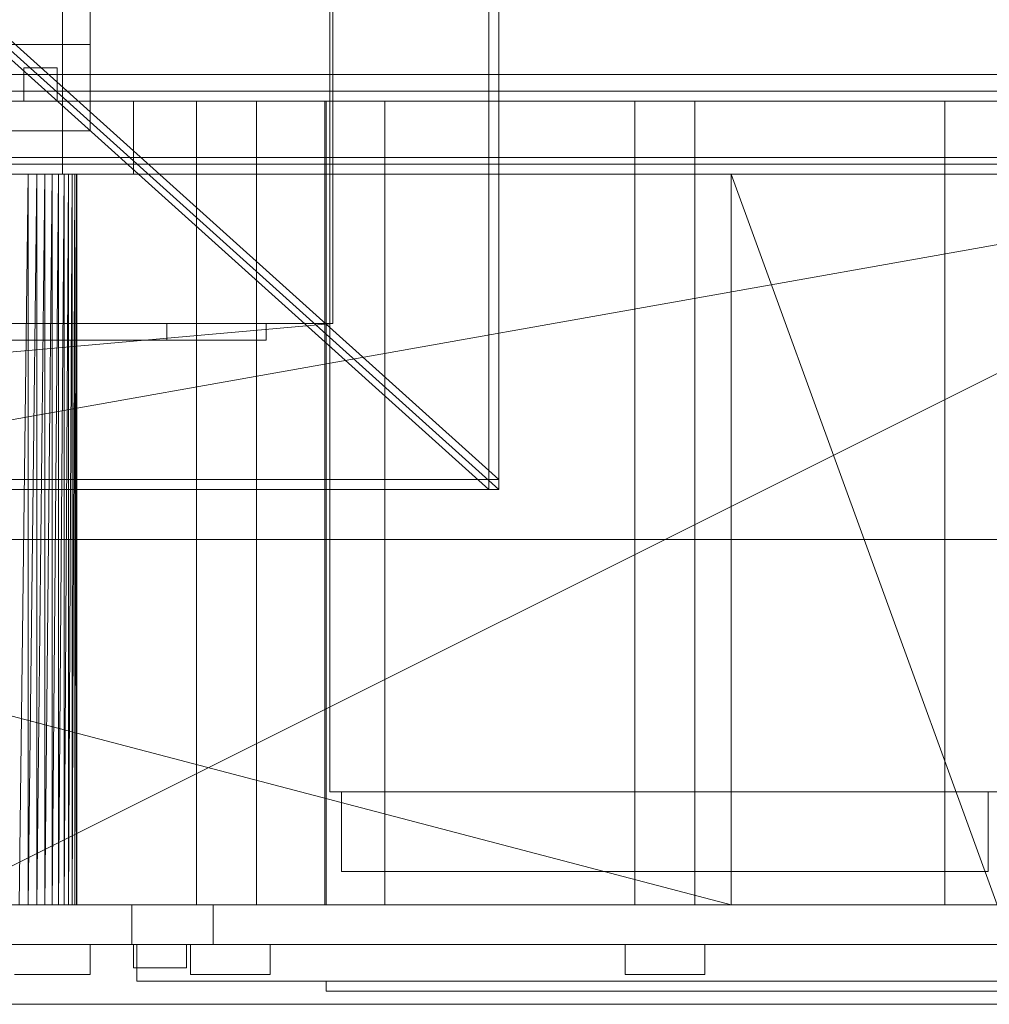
# Model space of a CAD drawing. Header units: millimetres. Extents: x -4738 to 65662, y -68080 to 6847.
# Tile 671 of 1056: x 25056 to 25348, y -18460 to -18164. Entities that reach past the tile are written whole.
import ezdxf

# ---------------------------------------------------------------- set-up
doc = ezdxf.new("R2010")
doc.units = ezdxf.units.MM
for name, color, linetype, lineweight in [('superior_briquetadora', 7, 'Continuous', 0), ('superior_C02-briq', 7, 'Continuous', 0), ('superior_C05', 7, 'Continuous', 0)]:
    doc.layers.add(name, color=color, linetype=linetype, lineweight=lineweight)

msp = doc.modelspace()

# ---------------------------------------------------------------- linework, layer by layer
at = {"layer": 'superior_briquetadora'}
for p, q in [((25197.067, -17655), (25197.067, -18305)), ((25200.067, -17655), (25200.067, -18305)), ((25077.067, -17789), (25077.067, -18171)), ((25068.718, -18160), (25068.718, -18210)), ((25149.189, -18160), (25149.189, -18396)), ((25050.067, -18167), (25200.067, -18302)), ((24623.067, -18171), (25077.067, -18171)), ((25197.067, -18305), (25047.067, -18170)), ((25050.067, -18170), (25200.067, -18305)), ((25077.067, -18171), (25051.067, -18171)), ((25077.067, -18171), (25077.067, -18197)), ((25057.067, -18188), (25057.067, -18178)), ((25057.067, -18178), (25067.067, -18178)), ((25067.067, -18178), (25067.067, -18188)), ((25067.067, -18188), (25057.067, -18188)), ((25090.067, -18188), (25091.234, -18188)), ((25090.067, -18188), (25090.067, -18210)), ((25091.234, -18188), (25094.717, -18188)), ((25094.717, -18188), (25100.465, -18188)), ((25100.465, -18188), (25108.395, -18188)), ((25108.395, -18188), (25118.39, -18188)), ((25109.067, -18430), (25109.067, -18188)), ((25109.959, -18188), (25109.067, -18188)), ((25112.456, -18188), (25109.959, -18188)), ((25116.065, -18188), (25112.456, -18188)), ((25120.07, -18188), (25116.065, -18188)), ((25118.39, -18188), (25130.306, -18188)), ((25123.679, -18188), (25120.07, -18188)), ((25126.176, -18188), (25123.679, -18188)), ((25127.067, -18188), (25126.176, -18188)), ((25127.067, -18430), (25127.067, -18188)), ((25130.306, -18188), (25143.968, -18188)), ((25143.968, -18188), (25159.177, -18188)), ((25147.729, -18430), (25147.729, -18188)), ((25148.621, -18188), (25147.729, -18188)), ((25148.067, -18188), (25148.067, -18430)), ((25149.804, -18188), (25148.067, -18188)), ((25151.118, -18188), (25148.621, -18188)), ((25154.955, -18188), (25149.804, -18188)), ((25154.727, -18188), (25151.118, -18188)), ((25158.732, -18188), (25154.727, -18188)), ((25163.345, -18188), (25154.955, -18188)), ((25162.341, -18188), (25158.732, -18188)), ((25159.177, -18188), (25175.712, -18188)), ((25164.838, -18188), (25162.341, -18188)), ((25174.689, -18188), (25163.345, -18188)), ((25165.729, -18188), (25164.838, -18188)), ((25165.729, -18430), (25165.729, -18188)), ((25188.599, -18188), (25174.689, -18188)), ((25175.712, -18188), (25193.331, -18188)), ((25204.602, -18188), (25188.599, -18188)), ((25193.331, -18188), (25211.777, -18188)), ((25222.154, -18188), (25204.602, -18188)), ((25211.777, -18188), (25230.782, -18188)), ((25240.656, -18188), (25222.154, -18188)), ((25230.782, -18188), (25250.067, -18188)), ((25259.479, -18188), (25240.656, -18188)), ((25241.067, -18430), (25241.067, -18188)), ((25241.959, -18188), (25241.067, -18188)), ((25244.456, -18188), (25241.959, -18188)), ((25248.065, -18188), (25244.456, -18188)), ((25252.07, -18188), (25248.065, -18188)), ((25250.067, -18188), (25269.353, -18188)), ((25255.679, -18188), (25252.07, -18188)), ((25258.176, -18188), (25255.679, -18188)), ((25259.067, -18188), (25258.176, -18188)), ((25259.067, -18430), (25259.067, -18188)), ((25277.981, -18188), (25259.479, -18188)), ((25269.353, -18188), (25288.358, -18188)), ((25295.533, -18188), (25277.981, -18188)), ((25288.358, -18188), (25306.804, -18188)), ((25311.536, -18188), (25295.533, -18188)), ((25306.804, -18188), (25324.423, -18188)), ((25325.446, -18188), (25311.536, -18188)), ((25324.423, -18188), (25340.958, -18188)), ((25336.79, -18188), (25325.446, -18188)), ((25334.406, -18430), (25334.406, -18188)), ((25335.297, -18188), (25334.406, -18188)), ((25337.794, -18188), (25335.297, -18188)), ((25345.18, -18188), (25336.79, -18188)), ((25341.403, -18188), (25337.794, -18188)), ((25340.958, -18188), (25356.167, -18188)), ((25345.408, -18188), (25341.403, -18188)), ((25350.331, -18188), (25345.18, -18188)), ((25349.017, -18188), (25345.408, -18188)), ((25077.067, -18197), (24623.067, -18197)), ((23870.067, -18210), (25830.067, -18210)), ((25470.067, -18210), (24230.067, -18430)), ((25470.067, -18210), (24230.067, -18210)), ((25470.067, -18210), (24243.401, -18210)), ((25746.067, -18210), (24243.401, -18210)), ((24430.067, -18210), (25270.067, -18210)), ((24430.067, -18210), (25270.067, -18430)), ((25270.067, -18210), (24663.302, -18210)), ((25270.067, -18210), (24666.505, -18210)), ((25470.067, -18210), (25030.067, -18210)), ((25058.401, -18210), (25030.067, -18210)), ((25061.002, -18210), (25030.067, -18210)), ((25063.402, -18210), (25030.067, -18210)), ((25065.577, -18210), (25030.067, -18210)), ((25350.067, -18210), (25030.067, -18210)), ((25470.067, -18210), (25030.067, -18430)), ((25036.833, -18210), (25270.067, -18210)), ((25040.067, -18210), (25270.067, -18210)), ((25043.302, -18210), (25270.067, -18210)), ((25046.505, -18210), (25270.067, -18210)), ((25046.788, -18210), (25059.697, -18210)), ((25060.338, -18210), (25047.587, -18210)), ((25049.647, -18210), (25270.067, -18210)), ((25052.696, -18210), (25270.067, -18210)), ((25058.401, -18210), (25055.624, -18430)), ((25058.401, -18210), (25055.624, -18210)), ((25055.624, -18210), (25270.067, -18210)), ((25061.002, -18210), (25058.401, -18430)), ((25058.401, -18210), (25058.401, -18430)), ((25061.002, -18210), (25058.401, -18210)), ((25058.401, -18210), (25270.067, -18210)), ((25059.697, -18210), (25068.718, -18210)), ((25069.074, -18210), (25060.338, -18210)), ((25063.402, -18210), (25061.002, -18430)), ((25061.002, -18210), (25061.002, -18430)), ((25063.402, -18210), (25061.002, -18210)), ((25061.002, -18210), (25270.067, -18210)), ((25065.577, -18210), (25063.402, -18430)), ((25063.402, -18210), (25063.402, -18430)), ((25065.577, -18210), (25063.402, -18210)), ((25063.402, -18210), (25270.067, -18210)), ((25067.506, -18210), (25065.577, -18430)), ((25065.577, -18430), (25065.577, -18210)), ((25067.506, -18210), (25065.577, -18210)), ((25065.577, -18210), (25270.067, -18210)), ((25065.577, -18210), (25350.067, -18210)), ((25069.171, -18210), (25067.506, -18430)), ((25067.506, -18430), (25067.506, -18210)), ((25069.171, -18210), (25067.506, -18210)), ((25067.506, -18210), (25270.067, -18210)), ((25067.506, -18210), (25350.067, -18210)), ((25068.718, -18210), (25072.065, -18210)), ((25072.065, -18210), (25069.074, -18210)), ((25070.556, -18210), (25069.171, -18430)), ((25069.171, -18430), (25069.171, -18210)), ((25070.556, -18210), (25069.171, -18210)), ((25069.171, -18210), (25270.067, -18210)), ((25069.171, -18210), (25350.067, -18210)), ((25071.647, -18210), (25070.556, -18430)), ((25070.556, -18430), (25070.556, -18210)), ((25071.647, -18210), (25070.556, -18210)), ((25070.556, -18210), (25270.067, -18210)), ((25070.556, -18210), (25350.067, -18210)), ((25072.433, -18210), (25071.647, -18430)), ((25071.647, -18430), (25071.647, -18210)), ((25072.433, -18210), (25071.647, -18210)), ((25071.647, -18210), (25270.067, -18210)), ((25071.647, -18210), (25350.067, -18210)), ((25072.909, -18210), (25072.433, -18430)), ((25072.433, -18430), (25072.433, -18210)), ((25072.909, -18210), (25072.433, -18210)), ((25072.433, -18210), (25270.067, -18210)), ((25073.067, -18210), (25072.909, -18430)), ((25072.909, -18430), (25072.909, -18210)), ((25073.067, -18210), (25072.909, -18210)), ((25072.909, -18210), (25270.067, -18210)), ((25073.067, -18430), (25073.067, -18210)), ((25270.067, -18210), (25073.067, -18210)), ((25090.067, -18210), (25091.234, -18210)), ((25091.234, -18210), (25094.717, -18210)), ((25094.717, -18210), (25100.465, -18210)), ((25100.465, -18210), (25108.395, -18210)), ((25108.395, -18210), (25118.39, -18210)), ((25118.39, -18210), (25130.306, -18210)), ((25130.306, -18210), (25143.968, -18210)), ((25143.968, -18210), (25159.177, -18210)), ((25159.177, -18210), (25175.712, -18210)), ((25175.712, -18210), (25193.331, -18210)), ((25193.331, -18210), (25211.777, -18210)), ((25211.777, -18210), (25230.782, -18210)), ((25230.782, -18210), (25250.067, -18210)), ((25250.067, -18210), (25269.353, -18210)), ((25269.353, -18210), (25288.358, -18210)), ((25270.067, -18210), (25350.067, -18210)), ((25270.067, -18430), (25270.067, -18210)), ((25270.067, -18210), (25350.067, -18430)), ((25288.358, -18210), (25306.804, -18210)), ((25306.804, -18210), (25324.423, -18210)), ((25324.423, -18210), (25340.958, -18210)), ((25340.958, -18210), (25356.167, -18210)), ((24570.067, -18255), (25130.067, -18255)), ((25100.067, -18260), (25100.067, -18255)), ((25100.067, -18255), (25130.067, -18255)), ((25130.067, -18255), (25130.067, -18260)), ((25130.067, -18260), (24570.067, -18260)), ((25130.067, -18260), (25100.067, -18260)), ((25200.067, -18302), (24500.067, -18302)), ((25200.067, -18305), (25200.067, -18302)), ((25200.067, -18305), (24500.067, -18305)), ((25200.067, -18305), (25197.067, -18305)), ((23750.067, -18320), (25950.067, -18320)), ((24150.067, -18320), (25800.067, -18320)), ((24150.067, -18320), (25950.067, -18320)), ((25149.189, -18396), (25152.094, -18396)), ((25150.161, -18396), (25149.189, -18396)), ((25154.972, -18396), (25150.161, -18396)), ((25152.094, -18396), (25158.765, -18396)), ((25152.685, -18396), (25155.489, -18396)), ((25152.685, -18396), (25152.685, -18420)), ((25153.623, -18396), (25152.685, -18396)), ((25158.267, -18396), (25153.623, -18396)), ((25163.437, -18396), (25154.972, -18396)), ((25155.489, -18396), (25161.929, -18396)), ((25166.439, -18396), (25158.267, -18396)), ((25158.765, -18396), (25168.944, -18396)), ((25161.929, -18396), (25171.755, -18396)), ((25175.231, -18396), (25163.437, -18396)), ((25177.825, -18396), (25166.439, -18396)), ((25168.944, -18396), (25182.24, -18396)), ((25171.755, -18396), (25184.59, -18396)), ((25189.902, -18396), (25175.231, -18396)), ((25191.987, -18396), (25177.825, -18396)), ((25182.24, -18396), (25198.143, -18396)), ((25184.59, -18396), (25199.942, -18396)), ((25206.884, -18396), (25189.902, -18396)), ((25208.381, -18396), (25191.987, -18396)), ((25198.143, -18396), (25216.042, -18396)), ((25199.942, -18396), (25217.221, -18396)), ((25225.526, -18396), (25206.884, -18396)), ((25226.377, -18396), (25208.381, -18396)), ((25216.042, -18396), (25235.248, -18396)), ((25217.221, -18396), (25235.761, -18396)), ((25245.112, -18396), (25225.526, -18396)), ((25245.283, -18396), (25226.377, -18396)), ((25235.248, -18396), (25255.023, -18396)), ((25235.761, -18396), (25254.852, -18396)), ((25264.887, -18396), (25245.112, -18396)), ((25264.374, -18396), (25245.283, -18396)), ((25254.852, -18396), (25273.758, -18396)), ((25255.023, -18396), (25274.608, -18396)), ((25282.914, -18396), (25264.374, -18396)), ((25284.093, -18396), (25264.887, -18396)), ((25273.758, -18396), (25291.754, -18396)), ((25274.608, -18396), (25293.251, -18396)), ((25300.193, -18396), (25282.914, -18396)), ((25301.992, -18396), (25284.093, -18396)), ((25291.754, -18396), (25308.148, -18396)), ((25293.251, -18396), (25310.233, -18396)), ((25315.544, -18396), (25300.193, -18396)), ((25317.895, -18396), (25301.992, -18396)), ((25308.148, -18396), (25322.31, -18396)), ((25310.233, -18396), (25324.904, -18396)), ((25328.38, -18396), (25315.544, -18396)), ((25331.191, -18396), (25317.895, -18396)), ((25322.31, -18396), (25333.696, -18396)), ((25324.904, -18396), (25336.698, -18396)), ((25338.206, -18396), (25328.38, -18396)), ((25341.37, -18396), (25331.191, -18396)), ((25333.696, -18396), (25341.868, -18396)), ((25336.698, -18396), (25345.163, -18396)), ((25344.646, -18396), (25338.206, -18396)), ((25348.041, -18396), (25341.37, -18396)), ((25341.868, -18396), (25346.512, -18396)), ((25347.45, -18396), (25344.646, -18396)), ((25345.163, -18396), (25349.974, -18396)), ((25346.512, -18396), (25347.45, -18396)), ((25347.45, -18396), (25347.45, -18420)), ((25152.685, -18420), (25155.489, -18420)), ((25153.623, -18420), (25152.685, -18420)), ((25158.267, -18420), (25153.623, -18420)), ((25155.489, -18420), (25161.929, -18420)), ((25166.439, -18420), (25158.267, -18420)), ((25161.929, -18420), (25171.755, -18420)), ((25177.825, -18420), (25166.439, -18420)), ((25171.755, -18420), (25184.59, -18420)), ((25191.987, -18420), (25177.825, -18420)), ((25184.59, -18420), (25199.942, -18420)), ((25208.381, -18420), (25191.987, -18420)), ((25199.942, -18420), (25217.221, -18420)), ((25226.377, -18420), (25208.381, -18420)), ((25217.221, -18420), (25235.761, -18420)), ((25245.283, -18420), (25226.377, -18420)), ((25235.761, -18420), (25254.852, -18420)), ((25264.374, -18420), (25245.283, -18420)), ((25254.852, -18420), (25273.758, -18420)), ((25282.914, -18420), (25264.374, -18420)), ((25273.758, -18420), (25291.754, -18420)), ((25300.193, -18420), (25282.914, -18420)), ((25291.754, -18420), (25308.148, -18420)), ((25315.544, -18420), (25300.193, -18420)), ((25308.148, -18420), (25322.31, -18420)), ((25328.38, -18420), (25315.544, -18420)), ((25322.31, -18420), (25333.696, -18420)), ((25338.206, -18420), (25328.38, -18420)), ((25333.696, -18420), (25341.868, -18420)), ((25344.646, -18420), (25338.206, -18420)), ((25341.868, -18420), (25346.512, -18420)), ((25347.45, -18420), (25344.646, -18420)), ((25346.512, -18420), (25347.45, -18420)), ((23750.067, -18430), (25950.067, -18430)), ((25830.067, -18430), (23870.067, -18430)), ((23900.067, -18430), (25800.067, -18430)), ((23954.067, -18430), (25456.734, -18430)), ((24230.067, -18430), (25470.067, -18430)), ((24230.067, -18430), (25456.734, -18430)), ((25270.067, -18430), (24430.067, -18430)), ((25030.067, -18430), (25470.067, -18430)), ((25350.067, -18430), (25030.067, -18430)), ((25063.402, -18430), (25030.067, -18430)), ((25030.067, -18430), (25065.577, -18430)), ((25061.002, -18430), (25030.067, -18430)), ((25058.401, -18430), (25030.067, -18430)), ((25270.067, -18430), (25036.833, -18430)), ((25040.067, -18430), (25059.22, -18430)), ((25270.067, -18430), (25040.067, -18430)), ((25270.067, -18430), (25043.302, -18430)), ((25270.067, -18430), (25046.505, -18430)), ((25049.533, -18430), (25056.039, -18430)), ((25270.067, -18430), (25049.647, -18430)), ((25270.067, -18430), (25052.696, -18430)), ((25055.624, -18430), (25058.401, -18430)), ((25270.067, -18430), (25055.624, -18430)), ((25056.039, -18430), (25064.301, -18430)), ((25058.401, -18430), (25061.002, -18430)), ((25270.067, -18430), (25058.401, -18430)), ((25059.22, -18430), (25077.067, -18430)), ((25061.002, -18430), (25063.402, -18430)), ((25270.067, -18430), (25061.002, -18430)), ((25063.402, -18430), (25065.577, -18430)), ((25270.067, -18430), (25063.402, -18430)), ((25064.301, -18430), (25074.245, -18430)), ((25065.577, -18430), (25067.506, -18430)), ((25350.067, -18430), (25065.577, -18430)), ((25270.067, -18430), (25065.577, -18430)), ((25067.506, -18430), (25069.171, -18430)), ((25350.067, -18430), (25067.506, -18430)), ((25270.067, -18430), (25067.506, -18430)), ((25069.171, -18430), (25070.556, -18430)), ((25350.067, -18430), (25069.171, -18430)), ((25270.067, -18430), (25069.171, -18430)), ((25070.556, -18430), (25071.647, -18430)), ((25350.067, -18430), (25070.556, -18430)), ((25270.067, -18430), (25070.556, -18430)), ((25071.647, -18430), (25072.433, -18430)), ((25071.647, -18430), (25350.067, -18430)), ((25270.067, -18430), (25071.647, -18430)), ((25072.433, -18430), (25072.909, -18430)), ((25270.067, -18430), (25072.433, -18430)), ((25072.909, -18430), (25073.067, -18430)), ((25270.067, -18430), (25072.909, -18430)), ((25270.067, -18430), (25073.067, -18430)), ((25074.245, -18430), (25085.782, -18430)), ((25077.067, -18430), (25092.393, -18430)), ((25085.782, -18430), (25098.807, -18430)), ((25089.567, -18430), (25089.567, -18442)), ((25090.738, -18430), (25089.567, -18430)), ((25094.231, -18430), (25090.738, -18430)), ((25092.393, -18430), (25104.153, -18430)), ((25099.997, -18430), (25094.231, -18430)), ((25098.807, -18430), (25113.202, -18430)), ((25107.952, -18430), (25099.997, -18430)), ((25104.153, -18430), (25111.546, -18430)), ((25117.979, -18430), (25107.952, -18430)), ((25109.959, -18430), (25109.067, -18430)), ((25112.456, -18430), (25109.959, -18430)), ((25111.546, -18430), (25114.067, -18430)), ((25116.065, -18430), (25112.456, -18430)), ((25113.202, -18430), (25128.836, -18430)), ((25114.067, -18430), (25114.067, -18442)), ((25120.07, -18430), (25116.065, -18430)), ((25129.932, -18430), (25117.979, -18430)), ((25123.679, -18430), (25120.07, -18430)), ((25126.176, -18430), (25123.679, -18430)), ((25127.067, -18430), (25126.176, -18430)), ((25128.836, -18430), (25145.567, -18430)), ((25143.636, -18430), (25129.932, -18430)), ((25158.893, -18430), (25143.636, -18430)), ((25145.567, -18430), (25163.246, -18430)), ((25148.621, -18430), (25147.729, -18430)), ((25149.804, -18430), (25148.067, -18430)), ((25151.118, -18430), (25148.621, -18430)), ((25154.955, -18430), (25149.804, -18430)), ((25154.727, -18430), (25151.118, -18430)), ((25158.732, -18430), (25154.727, -18430)), ((25163.345, -18430), (25154.955, -18430)), ((25162.341, -18430), (25158.732, -18430)), ((25175.479, -18430), (25158.893, -18430)), ((25164.838, -18430), (25162.341, -18430)), ((25163.246, -18430), (25181.71, -18430)), ((25174.689, -18430), (25163.345, -18430)), ((25165.729, -18430), (25164.838, -18430)), ((25188.599, -18430), (25174.689, -18430)), ((25193.153, -18430), (25175.479, -18430)), ((25181.71, -18430), (25200.794, -18430)), ((25204.602, -18430), (25188.599, -18430)), ((25211.657, -18430), (25193.153, -18430)), ((25200.794, -18430), (25220.324, -18430)), ((25222.154, -18430), (25204.602, -18430)), ((25230.721, -18430), (25211.657, -18430)), ((25220.324, -18430), (25240.123, -18430)), ((25240.656, -18430), (25222.154, -18430)), ((25250.067, -18430), (25230.721, -18430)), ((25240.123, -18430), (25260.012, -18430)), ((25259.479, -18430), (25240.656, -18430)), ((25241.959, -18430), (25241.067, -18430)), ((25244.456, -18430), (25241.959, -18430)), ((25248.065, -18430), (25244.456, -18430)), ((25252.07, -18430), (25248.065, -18430)), ((25269.414, -18430), (25250.067, -18430)), ((25255.679, -18430), (25252.07, -18430)), ((25258.176, -18430), (25255.679, -18430)), ((25259.067, -18430), (25258.176, -18430)), ((25277.981, -18430), (25259.479, -18430)), ((25260.012, -18430), (25279.811, -18430)), ((25288.478, -18430), (25269.414, -18430)), ((25350.067, -18430), (25270.067, -18430)), ((25295.533, -18430), (25277.981, -18430)), ((25279.811, -18430), (25299.341, -18430)), ((25306.982, -18430), (25288.478, -18430)), ((25311.536, -18430), (25295.533, -18430)), ((25299.341, -18430), (25318.425, -18430)), ((25324.656, -18430), (25306.982, -18430)), ((25325.446, -18430), (25311.536, -18430)), ((25318.425, -18430), (25336.889, -18430)), ((25341.242, -18430), (25324.656, -18430)), ((25336.79, -18430), (25325.446, -18430)), ((25335.297, -18430), (25334.406, -18430)), ((25337.794, -18430), (25335.297, -18430)), ((25345.18, -18430), (25336.79, -18430)), ((25336.889, -18430), (25354.567, -18430)), ((25341.403, -18430), (25337.794, -18430)), ((25356.499, -18430), (25341.242, -18430)), ((25345.408, -18430), (25341.403, -18430)), ((25350.331, -18430), (25345.18, -18430)), ((25349.017, -18430), (25345.408, -18430)), ((25040.067, -18442), (25059.22, -18442)), ((25049.533, -18442), (25056.039, -18442)), ((25054.256, -18442), (25057.586, -18442)), ((25056.039, -18442), (25064.301, -18442)), ((25057.586, -18442), (25062.397, -18442)), ((25059.22, -18442), (25077.067, -18442)), ((25062.397, -18442), (25067.738, -18442)), ((25064.301, -18442), (25074.245, -18442)), ((25067.738, -18442), (25072.549, -18442)), ((25072.549, -18442), (25075.879, -18442)), ((25074.245, -18442), (25085.782, -18442)), ((25075.879, -18442), (25077.067, -18442)), ((25077.067, -18442), (25077.067, -18451)), ((25077.067, -18442), (25092.393, -18442)), ((25085.782, -18442), (25098.807, -18442)), ((25090.738, -18442), (25089.567, -18442)), ((25090.86, -18442), (25090.067, -18442)), ((25090.067, -18442), (25090.067, -18449)), ((25094.231, -18442), (25090.738, -18442)), ((25093.08, -18442), (25090.86, -18442)), ((25091.067, -18442), (25092.321, -18442)), ((25091.067, -18442), (25091.067, -18453)), ((25092.321, -18442), (25096.063, -18442)), ((25092.393, -18442), (25104.153, -18442)), ((25096.287, -18442), (25093.08, -18442)), ((25099.997, -18442), (25094.231, -18442)), ((25096.063, -18442), (25102.233, -18442)), ((25099.848, -18442), (25096.287, -18442)), ((25098.807, -18442), (25113.202, -18442)), ((25103.055, -18442), (25099.848, -18442)), ((25107.952, -18442), (25099.997, -18442)), ((25102.233, -18442), (25110.735, -18442)), ((25105.275, -18442), (25103.055, -18442)), ((25104.153, -18442), (25111.546, -18442)), ((25106.067, -18442), (25105.275, -18442)), ((25106.067, -18442), (25106.067, -18449)), ((25108.441, -18442), (25107.253, -18442)), ((25107.253, -18442), (25107.253, -18451)), ((25117.979, -18442), (25107.952, -18442)), ((25111.771, -18442), (25108.441, -18442)), ((25110.735, -18442), (25121.434, -18442)), ((25111.546, -18442), (25114.067, -18442)), ((25116.582, -18442), (25111.771, -18442)), ((25113.202, -18442), (25128.836, -18442)), ((25121.923, -18442), (25116.582, -18442)), ((25129.932, -18442), (25117.979, -18442)), ((25121.434, -18442), (25134.161, -18442)), ((25126.735, -18442), (25121.923, -18442)), ((25130.064, -18442), (25126.735, -18442)), ((25128.836, -18442), (25145.567, -18442)), ((25143.636, -18442), (25129.932, -18442)), ((25131.253, -18442), (25130.064, -18442)), ((25131.253, -18442), (25131.253, -18451)), ((25134.161, -18442), (25148.717, -18442)), ((25158.893, -18442), (25143.636, -18442)), ((25145.567, -18442), (25163.246, -18442)), ((25148.717, -18442), (25164.871, -18442)), ((25175.479, -18442), (25158.893, -18442)), ((25163.246, -18442), (25181.71, -18442)), ((25164.871, -18442), (25182.369, -18442)), ((25193.153, -18442), (25175.479, -18442)), ((25181.71, -18442), (25200.794, -18442)), ((25182.369, -18442), (25200.934, -18442)), ((25211.657, -18442), (25193.153, -18442)), ((25200.794, -18442), (25220.324, -18442)), ((25200.934, -18442), (25220.274, -18442)), ((25230.721, -18442), (25211.657, -18442)), ((25220.274, -18442), (25240.084, -18442)), ((25220.324, -18442), (25240.123, -18442)), ((25250.067, -18442), (25230.721, -18442)), ((25239.256, -18442), (25238.067, -18442)), ((25238.067, -18442), (25238.067, -18451)), ((25242.586, -18442), (25239.256, -18442)), ((25240.084, -18442), (25260.051, -18442)), ((25240.123, -18442), (25260.012, -18442)), ((25247.397, -18442), (25242.586, -18442)), ((25252.738, -18442), (25247.397, -18442)), ((25269.414, -18442), (25250.067, -18442)), ((25257.549, -18442), (25252.738, -18442)), ((25260.879, -18442), (25257.549, -18442)), ((25260.012, -18442), (25279.811, -18442)), ((25260.051, -18442), (25279.861, -18442)), ((25262.067, -18442), (25260.879, -18442)), ((25262.067, -18442), (25262.067, -18451)), ((25288.478, -18442), (25269.414, -18442)), ((25279.811, -18442), (25299.341, -18442)), ((25279.861, -18442), (25299.201, -18442)), ((25306.982, -18442), (25288.478, -18442)), ((25299.201, -18442), (25317.766, -18442)), ((25299.341, -18442), (25318.425, -18442)), ((25324.656, -18442), (25306.982, -18442)), ((25317.766, -18442), (25335.264, -18442)), ((25318.425, -18442), (25336.889, -18442)), ((25341.242, -18442), (25324.656, -18442)), ((25335.264, -18442), (25351.418, -18442)), ((25336.889, -18442), (25354.567, -18442)), ((25356.499, -18442), (25341.242, -18442)), ((25054.256, -18451), (25057.586, -18451)), ((25057.586, -18451), (25062.397, -18451)), ((25062.397, -18451), (25067.738, -18451)), ((25067.738, -18451), (25072.549, -18451)), ((25072.549, -18451), (25075.879, -18451)), ((25075.879, -18451), (25077.067, -18451)), ((25090.067, -18449), (25090.86, -18449)), ((25090.86, -18449), (25093.08, -18449)), ((25093.08, -18449), (25096.287, -18449)), ((25096.287, -18449), (25099.848, -18449)), ((25099.848, -18449), (25103.055, -18449)), ((25103.055, -18449), (25105.275, -18449)), ((25105.275, -18449), (25106.067, -18449)), ((25107.253, -18451), (25108.441, -18451)), ((25108.441, -18451), (25111.771, -18451)), ((25111.771, -18451), (25116.582, -18451)), ((25116.582, -18451), (25121.923, -18451)), ((25121.923, -18451), (25126.735, -18451)), ((25126.735, -18451), (25130.064, -18451)), ((25130.064, -18451), (25131.253, -18451)), ((25238.067, -18451), (25239.256, -18451)), ((25239.256, -18451), (25242.586, -18451)), ((25242.586, -18451), (25247.397, -18451)), ((25247.397, -18451), (25252.738, -18451)), ((25252.738, -18451), (25257.549, -18451)), ((25257.549, -18451), (25260.879, -18451)), ((25260.879, -18451), (25262.067, -18451)), ((25091.067, -18453), (25092.321, -18453)), ((25092.321, -18453), (25096.063, -18453)), ((25096.063, -18453), (25102.233, -18453)), ((25102.233, -18453), (25110.735, -18453)), ((25110.735, -18453), (25121.434, -18453)), ((25121.434, -18453), (25134.161, -18453)), ((25134.161, -18453), (25148.717, -18453)), ((25148.067, -18453), (25149.804, -18453)), ((25148.067, -18453), (25148.067, -18456)), ((25148.717, -18453), (25164.871, -18453)), ((25149.804, -18453), (25154.955, -18453)), ((25154.955, -18453), (25163.345, -18453)), ((25163.345, -18453), (25174.689, -18453)), ((25164.871, -18453), (25182.369, -18453)), ((25174.689, -18453), (25188.599, -18453)), ((25182.369, -18453), (25200.934, -18453)), ((25188.599, -18453), (25204.602, -18453)), ((25200.934, -18453), (25220.274, -18453)), ((25204.602, -18453), (25222.154, -18453)), ((25220.274, -18453), (25240.084, -18453)), ((25222.154, -18453), (25240.656, -18453)), ((25240.084, -18453), (25260.051, -18453)), ((25240.656, -18453), (25259.479, -18453)), ((25259.479, -18453), (25277.981, -18453)), ((25260.051, -18453), (25279.861, -18453)), ((25277.981, -18453), (25295.533, -18453)), ((25279.861, -18453), (25299.201, -18453)), ((25295.533, -18453), (25311.536, -18453)), ((25299.201, -18453), (25317.766, -18453)), ((25311.536, -18453), (25325.446, -18453)), ((25317.766, -18453), (25335.264, -18453)), ((25325.446, -18453), (25336.79, -18453)), ((25335.264, -18453), (25351.418, -18453)), ((25336.79, -18453), (25345.18, -18453)), ((25345.18, -18453), (25350.331, -18453)), ((25148.067, -18456), (25149.804, -18456)), ((25149.804, -18456), (25154.955, -18456)), ((25154.955, -18456), (25163.345, -18456)), ((25163.345, -18456), (25174.689, -18456)), ((25174.689, -18456), (25188.599, -18456)), ((25188.599, -18456), (25204.602, -18456)), ((25204.602, -18456), (25222.154, -18456)), ((25222.154, -18456), (25240.656, -18456)), ((25240.656, -18456), (25259.479, -18456)), ((25259.479, -18456), (25277.981, -18456)), ((25277.981, -18456), (25295.533, -18456)), ((25295.533, -18456), (25311.536, -18456)), ((25311.536, -18456), (25325.446, -18456)), ((25325.446, -18456), (25336.79, -18456)), ((25336.79, -18456), (25345.18, -18456)), ((25345.18, -18456), (25350.331, -18456)), ((23750.067, -18460), (25950.067, -18460)), ((23900.067, -18460), (25800.067, -18460))]:
    msp.add_line(p, q, dxfattribs=at)
at = {"layer": 'superior_C02-briq'}
for p, q in [((25150.067, -17705), (25150.067, -18255)), ((25150.067, -18255), (24550.067, -18255)), ((24925.067, -18275), (25150.067, -18255))]:
    msp.add_line(p, q, dxfattribs=at)
at = {"layer": 'superior_C05'}
for p, q in [((24250.067, -18180), (26750.067, -18180)), ((24310.067, -18185), (26690.067, -18185)), ((24310.067, -18188), (26690.067, -18188)), ((24300.067, -18205), (26700.067, -18205)), ((24310.067, -18205), (26690.067, -18205)), ((24900.317, -18205), (25499.567, -18205)), ((24310.067, -18207), (26690.067, -18207)), ((24310.067, -18210), (26690.067, -18210))]:
    msp.add_line(p, q, dxfattribs=at)

doc.saveas('drawing.dxf')
